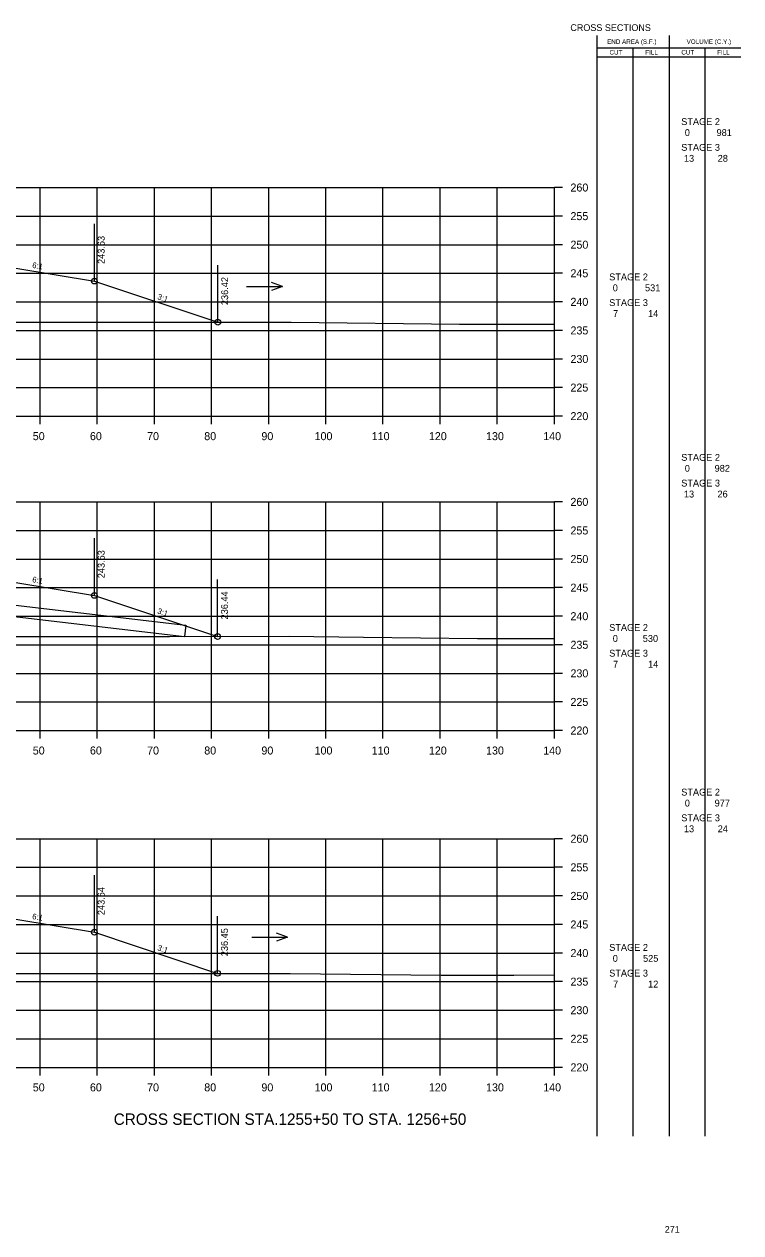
# Model space of a CAD drawing. Extents: x 1342547 to 1344156, y -1532351 to -1517216.
# Drawn here: x 1342750.1 to 1342875.5, y -1526390.6 to -1526179.1 of the extents above; entities that cross this region are included whole.
import ezdxf

# ---------------------------------------------------------------- set-up
doc = ezdxf.new("R2010")
doc.units = 0
for name, color, linetype in [('Level 2', 7, 'Continuous'), ('R_Axis', 7, 'Continuous'), ('R_Axis Annot', 7, 'Continuous'), ('R_Border Notes', 7, 'Continuous'), ('R_Draft', 7, 'Continuous'), ('R_Exist Surface', 7, 'Continuous'), ('R_Fin Surface', 7, 'Continuous'), ('R_Grid', 7, 'Continuous'), ('R_No Plot', 7, 'Continuous'), ('R_Water', 7, 'Continuous'), ('R_Xsect Elev', 7, 'Continuous'), ('R_Xsect Slope', 7, 'Continuous')]:
    doc.layers.add(name, color=color, linetype=linetype)

msp = doc.modelspace()

# ---------------------------------------------------------------- linework, layer by layer
at = {"layer": 'Level 2'}
for p, q in [((1342850.33, -1526373.69), (1342850.32, -1526181.08)), ((1342862.99, -1526373.69), (1342862.99, -1526181.08)), ((1342850.32, -1526183.24), (1342863.59, -1526183.24)), ((1342856.66, -1526373.69), (1342856.66, -1526183.24)), ((1342863.59, -1526183.24), (1342875.48, -1526183.24)), ((1342869.23, -1526373.69), (1342869.23, -1526183.24)), ((1342850.32, -1526184.8), (1342863.59, -1526184.8)), ((1342863.59, -1526184.8), (1342875.48, -1526184.8))]:
    msp.add_line(p, q, dxfattribs=at)
at = {"layer": 'R_Axis'}
for p, q in [((1342842.87, -1526247.69), (1342842.87, -1526207.69)), ((1342844.27, -1526207.69), (1342842.87, -1526207.69)), ((1342844.27, -1526212.69), (1342842.87, -1526212.69)), ((1342844.27, -1526217.69), (1342842.87, -1526217.69)), ((1342844.27, -1526222.69), (1342842.87, -1526222.69)), ((1342844.27, -1526227.69), (1342842.87, -1526227.69)), ((1342844.27, -1526232.69), (1342842.87, -1526232.69)), ((1342844.27, -1526237.69), (1342842.87, -1526237.69)), ((1342844.27, -1526242.69), (1342842.87, -1526242.69)), ((1342562.87, -1526247.69), (1342842.87, -1526247.69)), ((1342752.87, -1526249.09), (1342752.87, -1526247.69)), ((1342762.87, -1526249.09), (1342762.87, -1526247.69)), ((1342772.87, -1526249.09), (1342772.87, -1526247.69)), ((1342782.87, -1526249.09), (1342782.87, -1526247.69)), ((1342792.87, -1526249.09), (1342792.87, -1526247.69)), ((1342802.87, -1526249.09), (1342802.87, -1526247.69)), ((1342812.87, -1526249.09), (1342812.87, -1526247.69)), ((1342822.87, -1526249.09), (1342822.87, -1526247.69)), ((1342832.87, -1526249.09), (1342832.87, -1526247.69)), ((1342842.87, -1526249.09), (1342842.87, -1526247.69)), ((1342844.27, -1526247.69), (1342842.87, -1526247.69)), ((1342842.87, -1526302.69), (1342842.87, -1526262.69)), ((1342844.27, -1526262.69), (1342842.87, -1526262.69)), ((1342844.27, -1526267.69), (1342842.87, -1526267.69)), ((1342844.27, -1526272.69), (1342842.87, -1526272.69)), ((1342844.27, -1526277.69), (1342842.87, -1526277.69)), ((1342844.27, -1526282.69), (1342842.87, -1526282.69)), ((1342844.27, -1526287.69), (1342842.87, -1526287.69)), ((1342844.27, -1526292.69), (1342842.87, -1526292.69)), ((1342844.27, -1526297.69), (1342842.87, -1526297.69)), ((1342562.87, -1526302.69), (1342842.87, -1526302.69)), ((1342752.87, -1526304.09), (1342752.87, -1526302.69)), ((1342762.87, -1526304.09), (1342762.87, -1526302.69)), ((1342772.87, -1526304.09), (1342772.87, -1526302.69)), ((1342782.87, -1526304.09), (1342782.87, -1526302.69)), ((1342792.87, -1526304.09), (1342792.87, -1526302.69)), ((1342802.87, -1526304.09), (1342802.87, -1526302.69)), ((1342812.87, -1526304.09), (1342812.87, -1526302.69)), ((1342822.87, -1526304.09), (1342822.87, -1526302.69)), ((1342832.87, -1526304.09), (1342832.87, -1526302.69)), ((1342842.87, -1526304.09), (1342842.87, -1526302.69)), ((1342844.27, -1526302.69), (1342842.87, -1526302.69)), ((1342842.87, -1526361.63), (1342842.87, -1526321.63)), ((1342844.27, -1526321.63), (1342842.87, -1526321.63)), ((1342844.27, -1526326.63), (1342842.87, -1526326.63)), ((1342844.27, -1526331.63), (1342842.87, -1526331.63)), ((1342844.27, -1526336.63), (1342842.87, -1526336.63)), ((1342844.27, -1526341.63), (1342842.87, -1526341.63)), ((1342844.27, -1526346.63), (1342842.87, -1526346.63)), ((1342844.27, -1526351.63), (1342842.87, -1526351.63)), ((1342844.27, -1526356.63), (1342842.87, -1526356.63)), ((1342562.87, -1526361.63), (1342842.87, -1526361.63)), ((1342752.87, -1526363.03), (1342752.87, -1526361.63)), ((1342762.87, -1526363.03), (1342762.87, -1526361.63)), ((1342772.87, -1526363.03), (1342772.87, -1526361.63)), ((1342782.87, -1526363.03), (1342782.87, -1526361.63)), ((1342792.87, -1526363.03), (1342792.87, -1526361.63)), ((1342802.87, -1526363.03), (1342802.87, -1526361.63)), ((1342812.87, -1526363.03), (1342812.87, -1526361.63)), ((1342822.87, -1526363.03), (1342822.87, -1526361.63)), ((1342832.87, -1526363.03), (1342832.87, -1526361.63)), ((1342842.87, -1526363.03), (1342842.87, -1526361.63)), ((1342844.27, -1526361.63), (1342842.87, -1526361.63))]:
    msp.add_line(p, q, dxfattribs=at)
at = {"layer": 'R_Exist Surface'}
for points in [[(1342745.99, -1526231.26), (1342763.87, -1526231.27), (1342765.9, -1526231.27), (1342781.89, -1526231.26), (1342796.78, -1526231.26), (1342826.24, -1526231.58), (1342829.45, -1526231.6), (1342838.08, -1526231.6), (1342842.87, -1526231.6)], [(1342745.67, -1526286.25), (1342754.11, -1526286.26), (1342765.94, -1526286.27), (1342775.53, -1526286.27), (1342796.44, -1526286.21), (1342809.46, -1526286.35), (1342829.42, -1526286.58), (1342842.87, -1526286.57)], [(1342744.88, -1526345.21), (1342750.54, -1526345.23), (1342766.05, -1526345.23), (1342781.87, -1526345.18), (1342796.62, -1526345.19), (1342823.07, -1526345.47), (1342829.82, -1526345.51), (1342835.74, -1526345.48), (1342842.87, -1526345.46)]]:
    msp.add_lwpolyline(points, dxfattribs=at)
at = {"layer": 'R_Fin Surface'}
for points in [[(1342638.97, -1526225.52), (1342643.37, -1526224.06), (1342657.09, -1526221.77), (1342665.37, -1526220.39), (1342671.37, -1526220.15), (1342673.37, -1526220.11), (1342702.87, -1526219.52), (1342732.37, -1526220.11), (1342734.37, -1526220.15), (1342740.37, -1526220.39), (1342748.64, -1526221.77), (1342762.37, -1526224.06), (1342783.98, -1526231.26)], [(1342639.39, -1526280.38), (1342643.37, -1526279.05), (1342657.09, -1526276.77), (1342665.37, -1526275.39), (1342671.37, -1526275.15), (1342673.37, -1526275.11), (1342702.87, -1526274.52), (1342732.37, -1526275.11), (1342734.37, -1526275.15), (1342740.37, -1526275.39), (1342748.64, -1526276.77), (1342762.37, -1526279.05), (1342783.94, -1526286.25)], [(1342640.19, -1526339.05), (1342643.37, -1526337.99), (1342657.09, -1526335.71), (1342665.37, -1526334.33), (1342671.37, -1526334.09), (1342673.37, -1526334.05), (1342702.87, -1526333.46), (1342732.37, -1526334.05), (1342734.37, -1526334.09), (1342740.37, -1526334.33), (1342748.64, -1526335.71), (1342762.37, -1526337.99), (1342783.94, -1526345.18)]]:
    msp.add_lwpolyline(points, dxfattribs=at)
at = {"layer": 'R_Grid'}
for p, q in [((1342562.87, -1526207.69), (1342842.87, -1526207.69)), ((1342752.87, -1526247.69), (1342752.87, -1526207.69)), ((1342762.87, -1526247.69), (1342762.87, -1526207.69)), ((1342772.87, -1526247.69), (1342772.87, -1526207.69)), ((1342782.87, -1526247.69), (1342782.87, -1526207.69)), ((1342792.87, -1526247.69), (1342792.87, -1526207.69)), ((1342802.87, -1526247.69), (1342802.87, -1526207.69)), ((1342812.87, -1526247.69), (1342812.87, -1526207.69)), ((1342822.87, -1526247.69), (1342822.87, -1526207.69)), ((1342832.87, -1526247.69), (1342832.87, -1526207.69)), ((1342842.87, -1526247.69), (1342842.87, -1526207.69)), ((1342562.87, -1526212.69), (1342842.87, -1526212.69)), ((1342562.87, -1526217.69), (1342842.87, -1526217.69)), ((1342562.87, -1526222.69), (1342842.87, -1526222.69)), ((1342562.87, -1526227.69), (1342842.87, -1526227.69)), ((1342562.87, -1526232.69), (1342842.87, -1526232.69)), ((1342562.87, -1526237.69), (1342842.87, -1526237.69)), ((1342562.87, -1526242.69), (1342842.87, -1526242.69)), ((1342562.87, -1526247.69), (1342842.87, -1526247.69)), ((1342562.87, -1526262.69), (1342842.87, -1526262.69)), ((1342752.87, -1526302.69), (1342752.87, -1526262.69)), ((1342762.87, -1526302.69), (1342762.87, -1526262.69)), ((1342772.87, -1526302.69), (1342772.87, -1526262.69)), ((1342782.87, -1526302.69), (1342782.87, -1526262.69)), ((1342792.87, -1526302.69), (1342792.87, -1526262.69)), ((1342802.87, -1526302.69), (1342802.87, -1526262.69)), ((1342812.87, -1526302.69), (1342812.87, -1526262.69)), ((1342822.87, -1526302.69), (1342822.87, -1526262.69)), ((1342832.87, -1526302.69), (1342832.87, -1526262.69)), ((1342842.87, -1526302.69), (1342842.87, -1526262.69)), ((1342562.87, -1526267.69), (1342842.87, -1526267.69)), ((1342562.87, -1526272.69), (1342842.87, -1526272.69)), ((1342562.87, -1526277.69), (1342842.87, -1526277.69)), ((1342562.87, -1526282.69), (1342842.87, -1526282.69)), ((1342562.87, -1526287.69), (1342842.87, -1526287.69)), ((1342562.87, -1526292.69), (1342842.87, -1526292.69)), ((1342562.87, -1526297.69), (1342842.87, -1526297.69)), ((1342562.87, -1526302.69), (1342842.87, -1526302.69)), ((1342562.87, -1526321.63), (1342842.87, -1526321.63)), ((1342752.87, -1526361.63), (1342752.87, -1526321.63)), ((1342762.87, -1526361.63), (1342762.87, -1526321.63)), ((1342772.87, -1526361.63), (1342772.87, -1526321.63)), ((1342782.87, -1526361.63), (1342782.87, -1526321.63)), ((1342792.87, -1526361.63), (1342792.87, -1526321.63)), ((1342802.87, -1526361.63), (1342802.87, -1526321.63)), ((1342812.87, -1526361.63), (1342812.87, -1526321.63)), ((1342822.87, -1526361.63), (1342822.87, -1526321.63)), ((1342832.87, -1526361.63), (1342832.87, -1526321.63)), ((1342842.87, -1526361.63), (1342842.87, -1526321.63)), ((1342562.87, -1526326.63), (1342842.87, -1526326.63)), ((1342562.87, -1526331.63), (1342842.87, -1526331.63)), ((1342562.87, -1526336.63), (1342842.87, -1526336.63)), ((1342562.87, -1526341.63), (1342842.87, -1526341.63)), ((1342562.87, -1526346.63), (1342842.87, -1526346.63)), ((1342562.87, -1526351.63), (1342842.87, -1526351.63)), ((1342562.87, -1526356.63), (1342842.87, -1526356.63)), ((1342562.87, -1526361.63), (1342842.87, -1526361.63))]:
    msp.add_line(p, q, dxfattribs=at)
at = {"layer": 'R_No Plot'}
for centre in [(1342762.37, -1526224.06), (1342783.98, -1526231.26), (1342762.37, -1526279.05), (1342783.94, -1526286.25), (1342762.37, -1526337.99), (1342783.94, -1526345.18)]:
    msp.add_circle(centre, 0.5, dxfattribs=at)
at = {"layer": 'R_Water'}
for p, q in [((1342795.28, -1526224.98), (1342793.36, -1526224.28)), ((1342789, -1526224.98), (1342795.28, -1526224.98)), ((1342795.28, -1526224.98), (1342793.36, -1526225.68)), ((1342796.19, -1526338.83), (1342794.26, -1526338.13)), ((1342789.9, -1526338.83), (1342796.19, -1526338.83)), ((1342796.19, -1526338.83), (1342794.26, -1526339.53))]:
    msp.add_line(p, q, dxfattribs=at)
for points in [[(1342699.22, -1526276.96), (1342778.17, -1526286.26)], [(1342703.83, -1526275.49), (1342778.4, -1526284.27)], [(1342778.4, -1526284.27), (1342778.17, -1526286.26)]]:
    msp.add_lwpolyline(points, dxfattribs=at)
at = {"layer": 'R_Xsect Elev'}
for p, q in [((1342762.37, -1526224.06), (1342762.37, -1526214.06)), ((1342783.98, -1526231.26), (1342783.98, -1526221.26)), ((1342762.37, -1526279.05), (1342762.37, -1526269.05)), ((1342783.94, -1526286.25), (1342783.94, -1526276.25)), ((1342762.37, -1526337.99), (1342762.37, -1526327.99)), ((1342783.94, -1526345.18), (1342783.94, -1526335.18))]:
    msp.add_line(p, q, dxfattribs=at)

# ---------------------------------------------------------------- texts
at = {"layer": 'Level 2'}
for s, height, p in [('END AREA (S.F.)', 0.7937, (1342852.08, -1526182.56)), ('VOLUME (C.Y.)', 0.7937, (1342865.99, -1526182.56)), ('CUT', 0.794, (1342852.5, -1526184.42)), ('FILL', 0.794, (1342858.76, -1526184.42)), ('CUT', 0.794, (1342865.07, -1526184.42)), ('FILL', 0.794, (1342871.33, -1526184.42)), (' STAGE 2 ', 1.2, (1342864.6, -1526196.76)), ('0', 1.2, (1342865.67, -1526198.68)), ('981', 1.2, (1342871.23, -1526198.68)), (' STAGE 3 ', 1.2, (1342864.6, -1526201.26)), ('13', 1.2, (1342865.52, -1526203.18)), ('28', 1.2, (1342871.43, -1526203.18)), (' STAGE 2 ', 1.2, (1342852, -1526223.93)), ('0', 1.2, (1342853.07, -1526225.84)), ('531', 1.2, (1342858.71, -1526225.84)), (' STAGE 3 ', 1.2, (1342852, -1526228.43)), ('7', 1.2, (1342853.12, -1526230.34)), ('14', 1.2, (1342859.25, -1526230.34)), (' STAGE 2 ', 1.2, (1342864.6, -1526255.5)), ('0', 1.2, (1342865.67, -1526257.42)), ('982', 1.2, (1342870.89, -1526257.42)), (' STAGE 3 ', 1.2, (1342864.6, -1526260)), ('13', 1.2, (1342865.52, -1526261.92)), ('26', 1.2, (1342871.39, -1526261.92)), (' STAGE 2 ', 1.2, (1342852, -1526285.27)), ('0', 1.2, (1342853.07, -1526287.19)), ('530', 1.2, (1342858.32, -1526287.19)), (' STAGE 3 ', 1.2, (1342852, -1526289.77)), ('7', 1.2, (1342853.12, -1526291.69)), ('14', 1.2, (1342859.25, -1526291.69)), (' STAGE 2 ', 1.2, (1342864.6, -1526314.07)), ('0', 1.2, (1342865.67, -1526315.99)), ('977', 1.2, (1342870.89, -1526315.99)), (' STAGE 3 ', 1.2, (1342864.6, -1526318.57)), ('13', 1.2, (1342865.52, -1526320.49)), ('24', 1.2, (1342871.43, -1526320.49)), (' STAGE 2 ', 1.2, (1342852, -1526341.24)), ('0', 1.2, (1342853.07, -1526343.16)), ('525', 1.2, (1342858.37, -1526343.16)), (' STAGE 3 ', 1.2, (1342852, -1526345.74)), ('7', 1.2, (1342853.12, -1526347.66)), ('12', 1.2, (1342859.25, -1526347.66))]:
    msp.add_text(s, height=height, dxfattribs=at).set_placement(p)
at = {"layer": 'R_Axis Annot'}
for s, p in [('260', (1342845.67, -1526208.39)), ('255', (1342845.67, -1526213.39)), ('250', (1342845.67, -1526218.39)), ('245', (1342845.67, -1526223.39)), ('240', (1342845.67, -1526228.39)), ('235', (1342845.67, -1526233.39)), ('230', (1342845.67, -1526238.39)), ('225', (1342845.67, -1526243.39)), ('220', (1342845.67, -1526248.39)), ('50', (1342751.6, -1526251.89)), ('60', (1342761.6, -1526251.89)), ('70', (1342771.6, -1526251.89)), ('80', (1342781.6, -1526251.89)), ('90', (1342791.6, -1526251.89)), ('100', (1342800.9, -1526251.89)), ('110', (1342810.9, -1526251.89)), ('120', (1342820.9, -1526251.89)), ('130', (1342830.9, -1526251.89)), ('140', (1342840.9, -1526251.89)), ('260', (1342845.67, -1526263.39)), ('255', (1342845.67, -1526268.39)), ('250', (1342845.67, -1526273.39)), ('245', (1342845.67, -1526278.39)), ('240', (1342845.67, -1526283.39)), ('235', (1342845.67, -1526288.39)), ('230', (1342845.67, -1526293.39)), ('225', (1342845.67, -1526298.39)), ('220', (1342845.67, -1526303.39)), ('50', (1342751.6, -1526306.89)), ('60', (1342761.6, -1526306.89)), ('70', (1342771.6, -1526306.89)), ('80', (1342781.6, -1526306.89)), ('90', (1342791.6, -1526306.89)), ('100', (1342800.9, -1526306.89)), ('110', (1342810.9, -1526306.89)), ('120', (1342820.9, -1526306.89)), ('130', (1342830.9, -1526306.89)), ('140', (1342840.9, -1526306.89)), ('260', (1342845.67, -1526322.33)), ('255', (1342845.67, -1526327.33)), ('250', (1342845.67, -1526332.33)), ('245', (1342845.67, -1526337.33)), ('240', (1342845.67, -1526342.33)), ('235', (1342845.67, -1526347.33)), ('230', (1342845.67, -1526352.33)), ('225', (1342845.67, -1526357.33)), ('220', (1342845.67, -1526362.33)), ('50', (1342751.6, -1526365.83)), ('60', (1342761.6, -1526365.83)), ('70', (1342771.6, -1526365.83)), ('80', (1342781.6, -1526365.83)), ('90', (1342791.6, -1526365.83)), ('100', (1342800.9, -1526365.83)), ('110', (1342810.9, -1526365.83)), ('120', (1342820.9, -1526365.83)), ('130', (1342830.9, -1526365.83)), ('140', (1342840.9, -1526365.83))]:
    msp.add_text(s, height=1.4, dxfattribs=at).set_placement(p)
at = {"layer": 'R_Border Notes'}
for s, height, p in [('CROSS SECTIONS', 1.1775, (1342845.65, -1526180.3)), ('271', 1.178, (1342862.16, -1526390.58))]:
    msp.add_text(s, height=height, dxfattribs=at).set_placement(p)
at = {"layer": 'R_Draft'}
msp.add_text('CROSS SECTION STA.1255+50 TO STA. 1256+50', height=2, dxfattribs=at).set_placement((1342765.76, -1526371.69))
at = {"layer": 'R_Xsect Elev'}
for s, p in [('243.63', (1342764.17, -1526221.06)), ('236.42', (1342785.78, -1526228.26)), ('243.63', (1342764.17, -1526276.05)), ('236.44', (1342785.74, -1526283.25)), ('243.64', (1342764.17, -1526334.99)), ('236.45', (1342785.74, -1526342.18))]:
    msp.add_text(s, height=1.2, rotation=90, dxfattribs=at).set_placement(p)
at = {"layer": 'R_Xsect Slope'}
for s, rotation, p in [('6:1', 350.5377, (1342751.45, -1526221.73)), ('3:1', 341.5651, (1342773.33, -1526227.19)), ('6:1', 350.5377, (1342751.45, -1526276.73)), ('3:1', 341.5651, (1342773.31, -1526282.18)), ('6:1', 350.5377, (1342751.45, -1526335.67)), ('3:1', 341.5651, (1342773.31, -1526341.11))]:
    msp.add_text(s, height=1, rotation=rotation, dxfattribs=at).set_placement(p)

doc.saveas('drawing.dxf')
